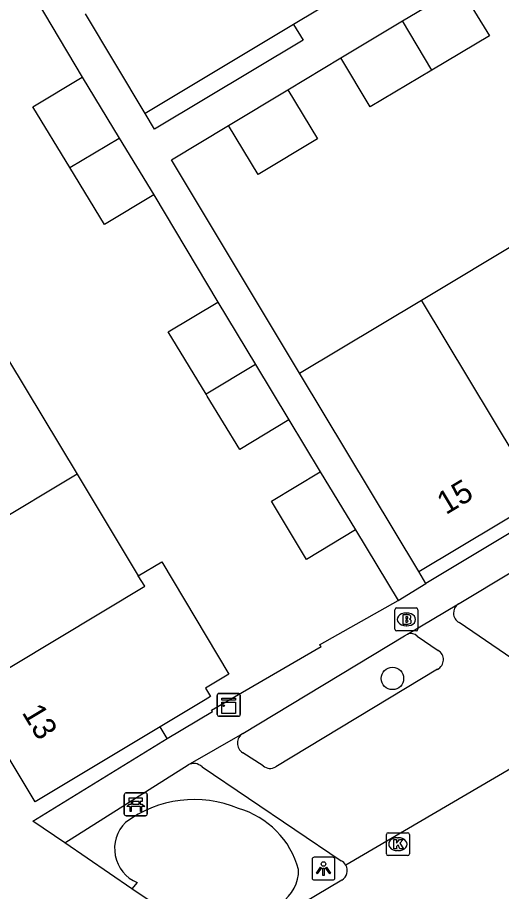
# Model space of a CAD drawing. Extents: x 161771 to 163125, y 382479 to 383177.
# Drawn here: x 162244.41 to 162265.5, y 382884.75 to 382922.9 of the extents above; entities that cross this region are included whole.
import ezdxf

# ---------------------------------------------------------------- set-up
doc = ezdxf.new("R2010")
doc.units = 0
for name, color, linetype in [('IMGEO_Bank', 7, 'Continuous'), ('IMGEO_Boom', 7, 'Continuous'), ('IMGEO_Brandkraan', 7, 'Continuous'), ('IMGEO_Kast', 7, 'Continuous'), ('IMGEO_Kolk', 7, 'Continuous'), ('IMGEO_Lichtpunt', 7, 'Continuous'), ('IMGEO_Pand', 7, 'Continuous'), ('IMGEO_Pand_nummerreeks', 7, 'Continuous'), ('IMGEO_Parkeervlak_open', 7, 'Continuous'), ('IMGEO_Voetpad_open', 7, 'Continuous'), ('IMGEO_Woonerf_open', 7, 'Continuous')]:
    doc.layers.add(name, color=color, linetype=linetype)

msp = doc.modelspace()

# ---------------------------------------------------------------- linework, layer by layer
at = {"layer": 'IMGEO_Bank'}
for p, q in [((162249.06, 382888.135), (162249.06, 382888.976)), ((162249.06, 382888.976), (162249.06, 382888.135)), ((162249.135, 382889.06), (162249.976, 382889.06)), ((162249.976, 382889.06), (162249.135, 382889.06)), ((162250.06, 382888.985), (162250.06, 382888.144)), ((162250.06, 382888.144), (162250.06, 382888.985)), ((162249.369, 382888.566), (162249.369, 382888.672)), ((162249.413, 382888.672), (162249.413, 382888.566)), ((162249.701, 382888.678), (162249.419, 382888.678)), ((162249.707, 382888.566), (162249.707, 382888.672)), ((162249.751, 382888.672), (162249.751, 382888.566)), ((162249.757, 382888.458), (162249.364, 382888.458)), ((162249.419, 382888.56), (162249.701, 382888.56)), ((162249.985, 382888.06), (162249.144, 382888.06)), ((162249.144, 382888.06), (162249.985, 382888.06))]:
    msp.add_line(p, q, dxfattribs=at)
for points in [[(162249.363, 382888.678), (162249.277, 382888.678), (162249.277, 382888.839), (162249.84, 382888.839), (162249.84, 382888.678), (162249.757, 382888.678)], [(162249.307, 382888.458), (162249.165, 382888.458), (162249.277, 382888.56), (162249.363, 382888.56)], [(162249.357, 382888.451), (162249.357, 382888.244), (162249.314, 382888.244), (162249.314, 382888.451)], [(162249.757, 382888.56), (162249.84, 382888.56), (162249.952, 382888.458), (162249.813, 382888.458)], [(162249.807, 382888.451), (162249.807, 382888.244), (162249.763, 382888.244), (162249.763, 382888.451)]]:
    msp.add_lwpolyline(points, dxfattribs=at)
for centre, radius, start, end in [((162249.138, 382888.982), 0.0779, 92.4484, 184.2845), ((162249.138, 382888.982), 0.0779, 92.4484, 184.2845), ((162249.982, 382888.982), 0.0779, 2.4484, 94.2845), ((162249.982, 382888.982), 0.0779, 2.4484, 94.2845), ((162249.362, 382888.671), 0.00671, 2.8957, 87.1043), ((162249.419, 382888.671), 0.00671, 92.8957, 177.1043), ((162249.701, 382888.671), 0.00671, 2.8957, 87.1043), ((162249.758, 382888.671), 0.00671, 92.8957, 177.1043), ((162249.307, 382888.451), 0.00671, 2.8957, 87.1043), ((162249.364, 382888.451), 0.00671, 92.8957, 177.1043), ((162249.362, 382888.567), 0.00671, 272.8957, 357.1043), ((162249.419, 382888.567), 0.00671, 182.8957, 267.1043), ((162249.701, 382888.567), 0.00671, 272.8957, 357.1043), ((162249.758, 382888.567), 0.00671, 182.8957, 267.1043), ((162249.756, 382888.451), 0.00671, 2.8957, 87.1043), ((162249.813, 382888.451), 0.00671, 92.8957, 177.1043), ((162249.138, 382888.138), 0.0779, 182.4484, 274.2845), ((162249.138, 382888.138), 0.0779, 182.4484, 274.2845), ((162249.982, 382888.138), 0.0779, 272.4484, 4.2845), ((162249.982, 382888.138), 0.0779, 272.4484, 4.2845)]:
    msp.add_arc(centre, radius, start, end, dxfattribs=at)
at = {"layer": 'IMGEO_Boom'}
msp.add_circle((162260.748, 382894.053), 0.489, dxfattribs=at)
at = {"layer": 'IMGEO_Brandkraan'}
for p, q in [((162260.854, 382896.201), (162260.854, 382897.053)), ((162260.929, 382897.127), (162261.781, 382897.127)), ((162261.855, 382897.053), (162261.855, 382896.201)), ((162261.342, 382896.907), (162261.367, 382896.907)), ((162261.365, 382896.347), (162261.34, 382896.347)), ((162261.781, 382896.127), (162260.929, 382896.127))]:
    msp.add_line(p, q, dxfattribs=at)
for points in [[(162260.854, 382896.201), (162260.854, 382897.053)], [(162260.929, 382897.127), (162261.781, 382897.127)], [(162261.855, 382897.053), (162261.855, 382896.201)], [(162261.202, 382896.827), (162261.202, 382896.427), (162261.415, 382896.427)], [(162261.433, 382896.827), (162261.202, 382896.827)], [(162261.381, 382896.746), (162261.327, 382896.746), (162261.327, 382896.67)], [(162261.327, 382896.67), (162261.38, 382896.67)], [(162261.389, 382896.594), (162261.327, 382896.594), (162261.327, 382896.513)], [(162261.327, 382896.513), (162261.389, 382896.513)], [(162261.781, 382896.127), (162260.929, 382896.127)]]:
    msp.add_lwpolyline(points, dxfattribs=at)
for centre, radius, start, end in [((162260.931, 382897.051), 0.0765, 91.552, 178.448), ((162260.931, 382897.051), 0.0765, 91.552, 178.448), ((162261.779, 382897.051), 0.0765, 1.552, 88.448), ((162261.779, 382897.051), 0.0765, 1.552, 88.448), ((162261.382, 382896.708), 0.0379, 267.8285, 90.9355), ((162261.437, 382896.682), 0.145, 59.4692, 91.5367), ((162261.462, 382896.729), 0.0922, 285.5137, 58.1501), ((162261.467, 382896.537), 0.105, 301.3115, 78.989), ((162261.39, 382896.553), 0.0404, 269.8759, 90.5077), ((162261.421, 382896.678), 0.251, 268.6676, 293.5347), ((162260.931, 382896.203), 0.0765, 181.552, 268.448), ((162260.931, 382896.203), 0.0765, 181.552, 268.448), ((162261.779, 382896.203), 0.0765, 271.552, 358.448), ((162261.779, 382896.203), 0.0765, 271.552, 358.448)]:
    msp.add_arc(centre, radius, start, end, dxfattribs=at)
for centre, major_axis, ratio, start_param, end_param in [((162261.341, 382896.627), (-0.387, 0.002), 0.722429, 4.712389, 7.853982), ((162261.366, 382896.627), (-0.39, 0.002), 0.717154, 1.570796, 4.712389)]:
    msp.add_ellipse(centre, major_axis=major_axis, ratio=ratio, start_param=start_param, end_param=end_param, dxfattribs=at)
at = {"layer": 'IMGEO_Kast'}
for p, q in [((162253.111, 382892.474), (162253.111, 382893.315)), ((162253.111, 382893.315), (162253.111, 382892.474)), ((162253.186, 382893.399), (162254.027, 382893.399)), ((162254.027, 382893.399), (162253.186, 382893.399)), ((162254.111, 382893.324), (162254.111, 382892.483)), ((162254.111, 382892.483), (162254.111, 382893.324)), ((162254.036, 382892.399), (162253.195, 382892.399)), ((162253.195, 382892.399), (162254.036, 382892.399))]:
    msp.add_line(p, q, dxfattribs=at)
for points in [[(162253.306, 382893.189), (162253.906, 382893.189), (162253.906, 382893.104), (162253.306, 382893.104), (162253.306, 382893.189)], [(162253.306, 382893.014), (162253.906, 382893.014), (162253.906, 382892.525), (162253.306, 382892.525), (162253.306, 382893.014)]]:
    msp.add_lwpolyline(points, dxfattribs=at)
msp.add_circle((162253.39, 382892.863), 0.0377, dxfattribs=at)
for centre, start, end in [((162253.189, 382893.321), 92.4484, 184.2845), ((162253.189, 382893.321), 92.4484, 184.2845), ((162254.033, 382893.321), 2.4484, 94.2845), ((162254.033, 382893.321), 2.4484, 94.2845), ((162253.189, 382892.477), 182.4484, 274.2845), ((162253.189, 382892.477), 182.4484, 274.2845), ((162254.033, 382892.477), 272.4484, 4.2845), ((162254.033, 382892.477), 272.4484, 4.2845)]:
    msp.add_arc(centre, 0.0779, start, end, dxfattribs=at)
at = {"layer": 'IMGEO_Kolk'}
for p, q in [((162260.484, 382886.394), (162260.484, 382887.246)), ((162260.559, 382887.32), (162261.411, 382887.32)), ((162260.972, 382887.1), (162260.997, 382887.1)), ((162261.485, 382887.246), (162261.485, 382886.394)), ((162261.411, 382886.32), (162260.559, 382886.32)), ((162260.995, 382886.54), (162260.97, 382886.54))]:
    msp.add_line(p, q, dxfattribs=at)
for points in [[(162260.484, 382886.394), (162260.484, 382887.246)], [(162260.559, 382887.32), (162261.411, 382887.32)], [(162261.485, 382887.246), (162261.485, 382886.394)], [(162260.805, 382887.02), (162260.928, 382887.02), (162260.928, 382886.869), (162261.058, 382887.02), (162261.222, 382887.02), (162261.076, 382886.869), (162261.229, 382886.62), (162261.077, 382886.62), (162260.992, 382886.784), (162260.928, 382886.717), (162260.928, 382886.62), (162260.805, 382886.62), (162260.805, 382887.02)], [(162261.411, 382886.32), (162260.559, 382886.32)]]:
    msp.add_lwpolyline(points, dxfattribs=at)
for centre, start, end in [((162260.561, 382887.244), 91.552, 178.448), ((162260.561, 382887.244), 91.552, 178.448), ((162261.409, 382887.244), 1.552, 88.448), ((162261.409, 382887.244), 1.552, 88.448), ((162260.561, 382886.396), 181.552, 268.448), ((162260.561, 382886.396), 181.552, 268.448), ((162261.409, 382886.396), 271.552, 358.448), ((162261.409, 382886.396), 271.552, 358.448)]:
    msp.add_arc(centre, 0.0765, start, end, dxfattribs=at)
for centre, major_axis, ratio, start_param, end_param in [((162260.971, 382886.82), (-0.387, 0.002), 0.722429, 4.712389, 7.853982), ((162260.996, 382886.82), (-0.39, 0.002), 0.717154, 1.570796, 4.712389)]:
    msp.add_ellipse(centre, major_axis=major_axis, ratio=ratio, start_param=start_param, end_param=end_param, dxfattribs=at)
at = {"layer": 'IMGEO_Lichtpunt'}
for p, q in [((162257.244, 382886.158), (162257.244, 382885.351)), ((162257.244, 382886.158), (162257.244, 382885.351)), ((162258.146, 382886.253), (162257.338, 382886.253)), ((162258.146, 382886.253), (162257.338, 382886.253)), ((162258.24, 382885.351), (162258.24, 382886.158)), ((162258.24, 382885.351), (162258.24, 382886.158)), ((162257.338, 382885.257), (162258.146, 382885.257)), ((162257.338, 382885.257), (162258.146, 382885.257))]:
    msp.add_line(p, q, dxfattribs=at)
for points in [[(162257.618, 382885.822), (162257.657, 382885.794), (162257.469, 382885.532), (162257.431, 382885.559), (162257.618, 382885.822)], [(162257.72, 382885.774), (162257.767, 382885.774), (162257.767, 382885.452), (162257.72, 382885.452), (162257.72, 382885.774)], [(162257.83, 382885.794), (162257.868, 382885.821), (162258.055, 382885.559), (162258.016, 382885.531), (162257.83, 382885.794)]]:
    msp.add_lwpolyline(points, dxfattribs=at)
msp.add_circle((162257.743, 382885.956), 0.0994, dxfattribs=at)
for centre, start, end in [((162257.338, 382886.158), 90, 180), ((162257.338, 382886.158), 90, 180), ((162258.146, 382886.158), 0, 90), ((162258.146, 382886.158), 0, 90), ((162257.338, 382885.351), 180, 270), ((162257.338, 382885.351), 180, 270), ((162258.146, 382885.351), 270, 0), ((162258.146, 382885.351), 270, 360)]:
    msp.add_arc(centre, 0.0946, start, end, dxfattribs=at)
at = {"layer": 'IMGEO_Pand'}
for points in [[(162261.18, 382922.744), (162263.671, 382924.234)], [(162263.671, 382924.234), (162264.972, 382922.094), (162262.464, 382920.596)], [(162258.495, 382921.138), (162261.18, 382922.744)], [(162262.464, 382920.596), (162261.18, 382922.744)], [(162262.464, 382920.596), (162259.782, 382918.995), (162258.495, 382921.138)], [(162246.684, 382916.346), (162245.069, 382918.996), (162247.228, 382920.292)], [(162247.228, 382920.292), (162248.838, 382917.633)], [(162253.597, 382918.177), (162256.189, 382919.742)], [(162256.189, 382919.742), (162257.481, 382917.602), (162254.889, 382916.037), (162253.597, 382918.177)], [(162246.684, 382916.346), (162248.838, 382917.633)], [(162248.838, 382917.633), (162250.341, 382915.15)], [(162250.341, 382915.15), (162248.201, 382913.857), (162246.684, 382916.346)], [(162262.013, 382910.567), (162266.485, 382913.246)], [(162252.623, 382906.463), (162250.967, 382909.181), (162253.134, 382910.475)], [(162253.134, 382910.475), (162254.779, 382907.751)], [(162256.693, 382907.381), (162262.013, 382910.567)], [(162267.212, 382901.908), (162262.013, 382910.567)], [(162244.017, 382907.935), (162247.001, 382902.972)], [(162254.779, 382907.751), (162252.623, 382906.463)], [(162254.779, 382907.751), (162256.239, 382905.335)], [(162261.895, 382898.717), (162256.693, 382907.381)], [(162256.239, 382905.335), (162254.099, 382904.042), (162252.676, 382906.377), (162252.623, 382906.463)], [(162247.001, 382902.972), (162239.343, 382898.376)], [(162247.001, 382902.972), (162249.671, 382898.533)], [(162259.139, 382900.537), (162257.008, 382899.25), (162255.473, 382901.788), (162257.603, 382903.075)], [(162257.603, 382903.075), (162259.139, 382900.537)], [(162261.895, 382898.717), (162267.212, 382901.908)], [(162249.671, 382898.533), (162250.695, 382899.136), (162253.615, 382894.245), (162252.601, 382893.628), (162252.821, 382893.263), (162252.592, 382893.125), (162250.624, 382891.942)], [(162242.286, 382893.469), (162249.959, 382898.073), (162249.671, 382898.533)], [(162250.624, 382891.942), (162245.169, 382888.662), (162242.286, 382893.469)]]:
    msp.add_lwpolyline(points, dxfattribs=at)
at = {"layer": 'IMGEO_Parkeervlak_open'}
for points in [[(162256.442, 382922.595), (162249.976, 382918.709)], [(162269.722, 382892.346), (162263.657, 382896.487)], [(162261.829, 382895.896), (162262.745, 382895.272)], [(162262.719, 382894.45), (162255.66, 382890.197)], [(162269.722, 382892.346), (162258.721, 382885.902)], [(162255.115, 382890.234), (162254.222, 382890.812)], [(162252.449, 382890.193), (162258.51, 382886.099)]]:
    msp.add_lwpolyline(points, dxfattribs=at)
for centre, radius, start, end in [((162263.881, 382896.905), 0.474, 123.2623, 241.8023), ((162261.543, 382895.608), 0.406, 45.1403, 109.8593), ((162262.498, 382894.868), 0.473, 297.8287, 58.548), ((162254.485, 382891.23), 0.494, 120.9427, 237.8325), ((162252.093, 382889.839), 0.502, 44.8805, 119.4193), ((162255.413, 382890.591), 0.465, 230.1446, 302.0877), ((162258.309, 382885.672), 0.471, 29.1372, 64.7933)]:
    msp.add_arc(centre, radius, start, end, dxfattribs=at)
at = {"layer": 'IMGEO_Voetpad_open'}
for points in [[(162244.573, 382924.763), (162247.228, 382920.292)], [(162258.6, 382923.904), (162256.442, 382922.595)], [(162249.976, 382918.709), (162247.373, 382923.049)], [(162256.442, 382922.595), (162256.862, 382921.911), (162250.378, 382918.025), (162249.976, 382918.709)], [(162256.189, 382919.742), (162258.495, 382921.138)], [(162296.82, 382918.994), (162282.281, 382910.257), (162262.21, 382898.195)], [(162256.693, 382907.381), (162251.112, 382916.677), (162253.597, 382918.177)], [(162250.341, 382915.15), (162253.134, 382910.475)], [(162263.621, 382897.301), (162263.657, 382897.322), (162277.57, 382905.706)], [(162256.239, 382905.335), (162257.603, 382903.075)], [(162259.139, 382900.537), (162261.002, 382897.457)], [(162262.21, 382898.195), (162261.895, 382898.717)], [(162261.002, 382897.457), (162262.21, 382898.195)], [(162250.934, 382891.427), (162252.905, 382892.614), (162252.867, 382892.667), (162257.637, 382895.444), (162257.574, 382895.517), (162261.002, 382897.457)], [(162261.405, 382895.99), (162263.621, 382897.301)], [(162254.231, 382891.654), (162261.271, 382895.911), (162261.405, 382895.99)], [(162251.847, 382890.276), (162254.231, 382891.654)], [(162246.469, 382886.872), (162245.074, 382887.826), (162250.934, 382891.427)], [(162246.469, 382886.872), (162251.847, 382890.276)], [(162249.623, 382885.144), (162249.393, 382884.874)], [(162250.618, 382884.043), (162249.393, 382884.874)]]:
    msp.add_lwpolyline(points, dxfattribs=at)
for centre, radius, start, end in [((162252.109, 382883.744), 5.021, 67.4205, 126.6549), ((162252.975, 382884.713), 3.817, 15.2152, 73.8528), ((162250.252, 382886.63), 1.614, 134.947, 247.06), ((162254.947, 382885.686), 1.712, 303.8965, 0.9682)]:
    msp.add_arc(centre, radius, start, end, dxfattribs=at)
at = {"layer": 'IMGEO_Woonerf_open'}
for points in [[(162250.934, 382891.427), (162250.624, 382891.942)], [(162249.393, 382884.874), (162246.469, 382886.872)], [(162258.538, 382885.255), (162253.631, 382882.323)]]:
    msp.add_lwpolyline(points, dxfattribs=at)
msp.add_arc((162258.305, 382885.67), 0.476, 299.2681, 29.1454, dxfattribs=at)

# ---------------------------------------------------------------- texts
at = {"layer": 'IMGEO_Pand_nummerreeks'}
for s, rotation, p in [('15', 30.9722, (162263.078, 382901.176)), ('13', 300.9564, (162244.577, 382892.565))]:
    msp.add_text(s, height=1, rotation=rotation, dxfattribs=at).set_placement(p)

doc.saveas('drawing.dxf')
